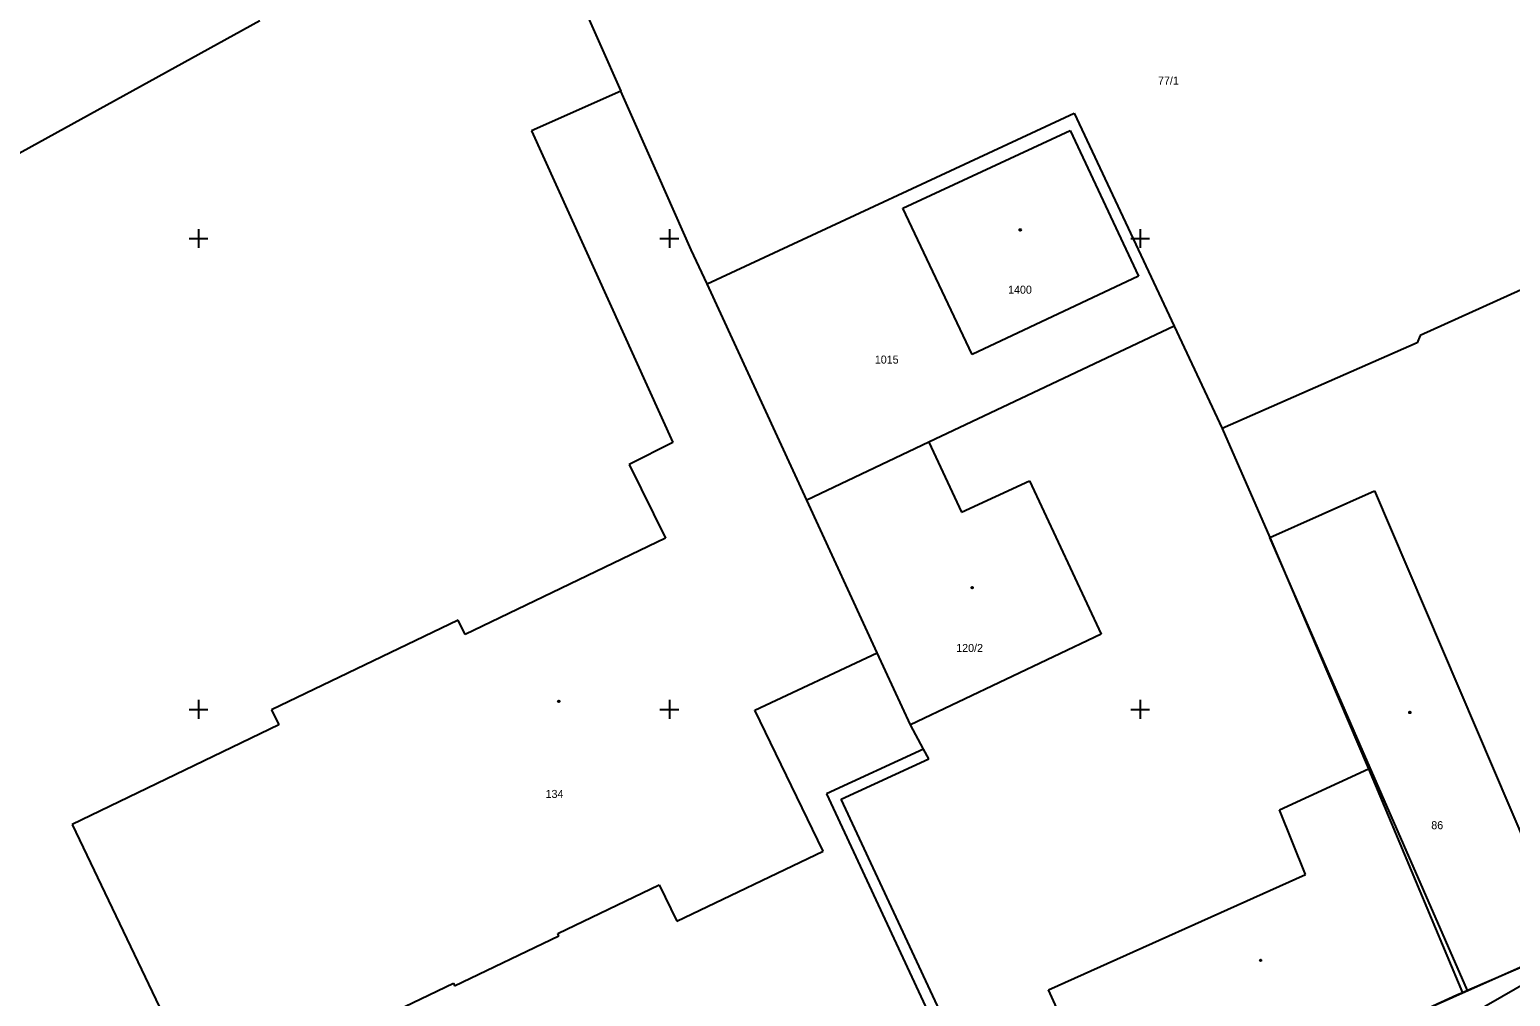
# Model space of a CAD drawing. Extents: x -711081 to -709338, y -1025122 to -1024092.
# Drawn here: x -710884 to -710805.3, y -1024940.2 to -1024888.9 of the extents above; entities that cross this region are included whole.
import ezdxf

# ---------------------------------------------------------------- set-up
doc = ezdxf.new("R2010")
doc.units = 0
for name, color, linetype in [('Z_budova', 7, 'Continuous'), ('Z_hektometricka_sit', 7, 'Continuous'), ('Z_hrany_paty', 7, 'Continuous'), ('Z_katastr_cisla_pozemkova', 7, 'Continuous'), ('Z_katastr_cisla_stavebni', 7, 'Continuous'), ('Z_katastr_hranice', 7, 'Continuous'), ('Z_katastr_vnitrni_kresba', 7, 'Continuous'), ('Z_katastr_znacky_budov', 7, 'Continuous')]:
    doc.layers.add(name, color=color, linetype=linetype)

msp = doc.modelspace()

# ---------------------------------------------------------------- linework, layer by layer
at = {"layer": 'Z_budova'}
msp.add_line((-710802.43, -1024937.64), (-710810.82, -1024941.38), dxfattribs=at)
at = {"layer": 'Z_hektometricka_sit'}
for p, q in [((-710875.5, -1024900), (-710874.5, -1024900)), ((-710875, -1024899.5), (-710875, -1024900.5)), ((-710850.5, -1024900), (-710849.5, -1024900)), ((-710850, -1024899.5), (-710850, -1024900.5)), ((-710825.5, -1024900), (-710824.5, -1024900)), ((-710825, -1024899.5), (-710825, -1024900.5)), ((-710875, -1024924.5), (-710875, -1024925.5)), ((-710850, -1024924.5), (-710850, -1024925.5)), ((-710825, -1024924.5), (-710825, -1024925.5)), ((-710875.5, -1024925), (-710874.5, -1024925)), ((-710850.5, -1024925), (-710849.5, -1024925)), ((-710825.5, -1024925), (-710824.5, -1024925))]:
    msp.add_line(p, q, dxfattribs=at)
at = {"layer": 'Z_hrany_paty'}
msp.add_line((-710802.18, -1024938.17), (-710810.09, -1024942.72), dxfattribs=at)
at = {"layer": 'Z_katastr_hranice'}
for p, q in [((-710857.43, -1024881.23), (-710852.58, -1024892.17)), ((-710871.74, -1024888.45), (-710887.05, -1024896.87)), ((-710852.58, -1024892.17), (-710857.33, -1024894.29)), ((-710850.61, -1024896.6), (-710852.58, -1024892.17)), ((-710848, -1024902.41), (-710828.51, -1024893.34)), ((-710828.51, -1024893.34), (-710823.19, -1024904.66)), ((-710857.33, -1024894.29), (-710849.81, -1024910.83)), ((-710837.6, -1024898.39), (-710828.72, -1024894.26)), ((-710828.72, -1024894.26), (-710825.09, -1024902)), ((-710848.84, -1024900.6), (-710850.61, -1024896.6)), ((-710833.92, -1024906.16), (-710837.6, -1024898.39)), ((-710848, -1024902.41), (-710848.84, -1024900.6)), ((-710842.7, -1024913.9), (-710848, -1024902.41)), ((-710825.09, -1024902), (-710833.92, -1024906.16)), ((-710804.77, -1024902.72), (-710810.13, -1024905.15)), ((-710823.19, -1024904.66), (-710836.23, -1024910.82)), ((-710823.19, -1024904.66), (-710820.64, -1024910.09)), ((-710810.29, -1024905.54), (-710820.64, -1024910.09)), ((-710810.13, -1024905.15), (-710810.29, -1024905.54)), ((-710820.64, -1024910.09), (-710818.12, -1024915.88)), ((-710849.81, -1024910.83), (-710852.13, -1024912)), ((-710836.23, -1024910.82), (-710842.7, -1024913.9)), ((-710836.23, -1024910.82), (-710834.48, -1024914.53)), ((-710852.13, -1024912), (-710850.21, -1024915.9)), ((-710834.48, -1024914.53), (-710830.87, -1024912.87)), ((-710830.87, -1024912.87), (-710827.07, -1024921)), ((-710838.97, -1024921.99), (-710842.7, -1024913.9)), ((-710850.21, -1024915.9), (-710860.85, -1024921.03)), ((-710818.12, -1024915.88), (-710812.87, -1024928.15)), ((-710861.22, -1024920.26), (-710871.12, -1024925.02)), ((-710860.85, -1024921.03), (-710861.22, -1024920.26)), ((-710827.07, -1024921), (-710837.2, -1024925.82)), ((-710845.46, -1024925.04), (-710838.97, -1024921.99)), ((-710837.2, -1024925.82), (-710838.97, -1024921.99)), ((-710871.12, -1024925.02), (-710870.74, -1024925.81)), ((-710841.84, -1024932.53), (-710845.46, -1024925.04)), ((-710870.74, -1024925.81), (-710881.72, -1024931.11)), ((-710836.5, -1024927.11), (-710837.2, -1024925.82)), ((-710840.87, -1024929.76), (-710836.22, -1024927.62)), ((-710836.22, -1024927.62), (-710836.5, -1024927.11)), ((-710812.87, -1024928.15), (-710807.89, -1024940.04)), ((-710833.92, -1024944.7), (-710840.87, -1024929.76)), ((-710881.72, -1024931.11), (-710873.72, -1024947.78)), ((-710849.61, -1024936.25), (-710841.84, -1024932.53)), ((-710855.93, -1024936.89), (-710850.54, -1024934.31)), ((-710850.54, -1024934.31), (-710849.61, -1024936.25)), ((-710861.41, -1024939.67), (-710855.87, -1024937.02)), ((-710855.87, -1024937.02), (-710855.93, -1024936.89)), ((-710802.23, -1024937.59), (-710807.62, -1024939.92)), ((-710866.88, -1024942.12), (-710861.47, -1024939.54)), ((-710861.47, -1024939.54), (-710861.41, -1024939.67)), ((-710808.18, -1024940.17), (-710826.01, -1024948.3)), ((-710807.89, -1024940.04), (-710808.18, -1024940.17)), ((-710807.62, -1024939.92), (-710807.89, -1024940.04))]:
    msp.add_line(p, q, dxfattribs=at)
at = {"layer": 'Z_katastr_vnitrni_kresba'}
for p, q in [((-710818.12, -1024915.88), (-710812.55, -1024913.39)), ((-710812.55, -1024913.39), (-710802.23, -1024937.59)), ((-710813.33, -1024926.84), (-710818.12, -1024915.88)), ((-710807.62, -1024939.92), (-710813.33, -1024926.84)), ((-710836.5, -1024927.11), (-710841.66, -1024929.48)), ((-710817.6, -1024930.34), (-710812.87, -1024928.15)), ((-710841.66, -1024929.48), (-710834.45, -1024944.97)), ((-710816.22, -1024933.76), (-710817.6, -1024930.34)), ((-710829.87, -1024939.89), (-710816.22, -1024933.76)), ((-710826.01, -1024948.3), (-710829.87, -1024939.89))]:
    msp.add_line(p, q, dxfattribs=at)
at = {"layer": 'Z_katastr_znacky_budov'}
for centre in [(-710831.372, -1024899.54), (-710833.922, -1024918.54), (-710855.872, -1024924.57), (-710810.682, -1024925.16), (-710818.602, -1024938.32)]:
    msp.add_circle(centre, 0.0437, dxfattribs=at)

# ---------------------------------------------------------------- texts
at = {"layer": 'Z_katastr_cisla_pozemkova'}
for s, p in [('77/1', (-710824.054, -1024891.83)), ('1015', (-710839.091, -1024906.64))]:
    msp.add_text(s, height=0.425, dxfattribs=at).set_placement(p)
at = {"layer": 'Z_katastr_cisla_stavebni'}
for s, p in [('1400', (-710832.015, -1024902.929)), ('120/2', (-710834.769, -1024921.95)), ('134', (-710856.574, -1024929.7)), ('86', (-710809.543, -1024931.36))]:
    msp.add_text(s, height=0.425, dxfattribs=at).set_placement(p)

doc.saveas('drawing.dxf')
